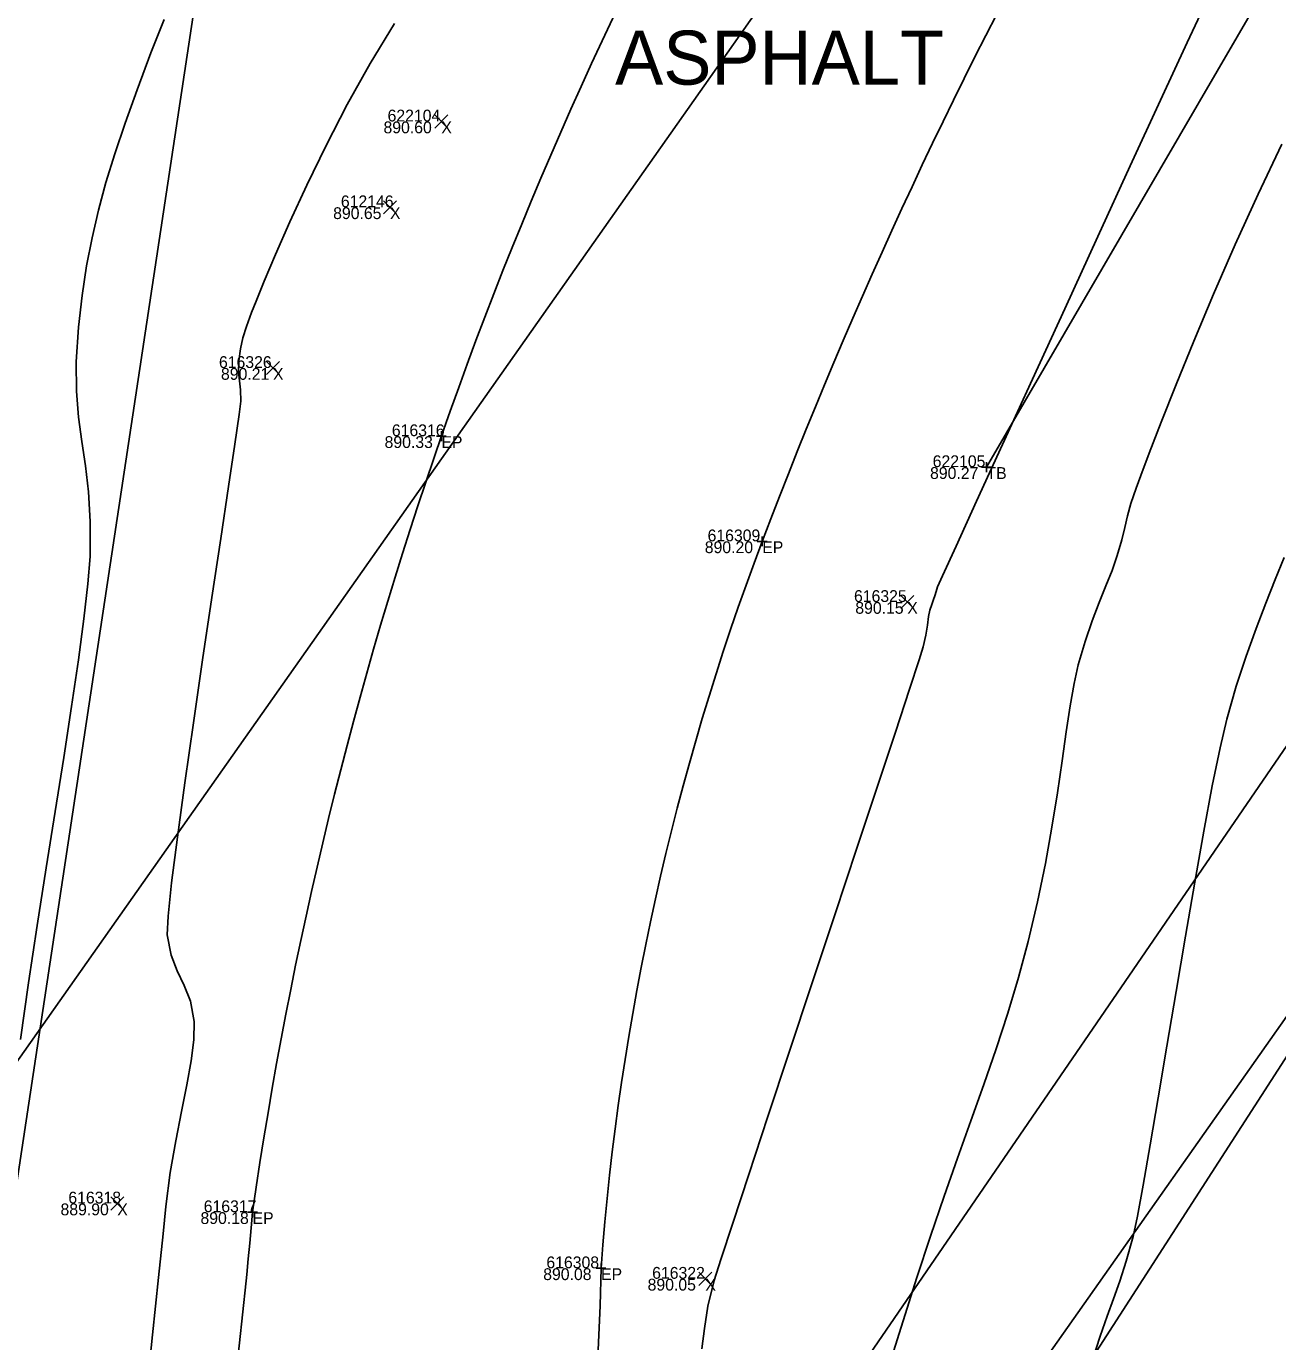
# Model space of a CAD drawing. Extents: x 1957117 to 1971063, y 701601 to 715861.
# Drawn here: x 1964047.59 to 1964084.67, y 707556.37 to 707595.37 of the extents above; entities that cross this region are included whole.
import ezdxf

# ---------------------------------------------------------------- set-up
doc = ezdxf.new("R2010")
doc.units = 0
for name, color, linetype in [('AP_X_Lights', 7, 'Continuous'), ('DT_X_Break_Line', 7, 'Continuous'), ('DT_X_Contour_Major', 7, 'Continuous'), ('DT_X_Contour_Minor', 7, 'Continuous'), ('GE_P_CL_50', 7, 'Continuous'), ('GE_X_CL_20', 7, 'Continuous'), ('PM_P_Cells', 7, 'Continuous'), ('PV_P_Drive', 7, 'Continuous'), ('PV_P_Shoulder', 7, 'Continuous'), ('RS_Raster1', 7, 'Continuous'), ('RW_X_Esmt_RR', 7, 'Continuous'), ('RW_X_Fee_RW', 7, 'Continuous'), ('SC_Scratch1', 7, 'Continuous'), ('SC_Shading5', 7, 'Continuous')]:
    doc.layers.add(name, color=color, linetype=linetype)

msp = doc.modelspace()

# ---------------------------------------------------------------- linework, layer by layer
at = {"layer": 'AP_X_Lights'}
for p, q in [((1964059.691, 707592.354), (1964060.079, 707592.744)), ((1964059.691, 707592.744), (1964060.079, 707592.354)), ((1964058.169, 707589.81), (1964058.557, 707590.2)), ((1964058.169, 707590.2), (1964058.557, 707589.81)), ((1964054.702, 707585.044), (1964055.09, 707585.434)), ((1964054.702, 707585.434), (1964055.09, 707585.044)), ((1964073.499, 707578.106), (1964073.887, 707578.496)), ((1964073.499, 707578.496), (1964073.887, 707578.106)), ((1964050.087, 707560.27), (1964050.475, 707560.66)), ((1964050.087, 707560.66), (1964050.475, 707560.27)), ((1964067.515, 707558.038), (1964067.903, 707558.428)), ((1964067.515, 707558.428), (1964067.903, 707558.038))]:
    msp.add_line(p, q, dxfattribs=at)
at = {"layer": 'DT_X_Break_Line'}
for points in [[(1964076.041, 707582.299), (1964101.146, 707625.442), (1964134.215, 707662.357), (1964154.84, 707709.053), (1964196.268, 707741.532), (1964214.51, 707789.218), (1964229.862, 707807.876), (1964246.545, 707830.012)], [(1964044.458, 707542.304), (1964052.689, 707596.746)]]:
    msp.add_lwpolyline(points, dxfattribs=at)
at = {"layer": 'DT_X_Contour_Major'}
for points in [[(1964067.601, 707556.155), (1964067.682, 707556.756), (1964067.787, 707557.423), (1964067.972, 707558.177), (1964068.17, 707558.803), (1964068.52, 707559.879), (1964068.993, 707561.32), (1964069.562, 707563.04), (1964070.195, 707564.954), (1964070.866, 707566.977), (1964071.544, 707569.022), (1964072.202, 707571.003), (1964072.81, 707572.837), (1964073.339, 707574.436), (1964073.761, 707575.715), (1964074.046, 707576.589), (1964074.166, 707576.972), (1964074.24, 707577.314), (1964074.289, 707577.618), (1964074.326, 707577.871), (1964074.362, 707578.055), (1964074.418, 707578.231), (1964074.473, 707578.373), (1964074.514, 707578.483), (1964074.549, 707578.615), (1964074.588, 707578.746), (1964074.737, 707579.076), (1964075.138, 707579.957), (1964075.746, 707581.289), (1964076.516, 707582.972), (1964077.402, 707584.908), (1964078.359, 707586.996), (1964079.341, 707589.138), (1964080.303, 707591.233), (1964081.2, 707593.182), (1964081.986, 707594.886), (1964082.616, 707596.245)], [(1964067.601, 707556.155), (1964067.682, 707556.756), (1964067.787, 707557.423), (1964067.972, 707558.177), (1964068.17, 707558.803), (1964068.52, 707559.879), (1964068.993, 707561.32), (1964069.562, 707563.04), (1964070.195, 707564.954), (1964070.866, 707566.977), (1964071.544, 707569.022), (1964072.202, 707571.003), (1964072.81, 707572.837), (1964073.339, 707574.436), (1964073.761, 707575.715), (1964074.046, 707576.589), (1964074.166, 707576.972), (1964074.24, 707577.314), (1964074.289, 707577.618), (1964074.326, 707577.871), (1964074.362, 707578.055), (1964074.418, 707578.231), (1964074.473, 707578.373), (1964074.514, 707578.483), (1964074.549, 707578.615), (1964074.588, 707578.746), (1964074.737, 707579.076), (1964075.138, 707579.957), (1964075.746, 707581.289), (1964076.516, 707582.972), (1964077.402, 707584.908), (1964078.359, 707586.996), (1964079.341, 707589.138), (1964080.303, 707591.233), (1964081.2, 707593.182), (1964081.986, 707594.886), (1964082.616, 707596.245)], [(1964058.496, 707595.454), (1964057.778, 707594.27), (1964057.099, 707593.049), (1964056.47, 707591.832), (1964055.899, 707590.658), (1964055.396, 707589.57), (1964054.971, 707588.608), (1964054.634, 707587.811), (1964054.394, 707587.222), (1964054.261, 707586.881), (1964054.113, 707586.473), (1964054.006, 707586.132), (1964053.933, 707585.808), (1964053.883, 707585.451), (1964053.873, 707585.119), (1964053.902, 707584.857), (1964053.936, 707584.594), (1964053.944, 707584.258), (1964053.894, 707583.858), (1964053.768, 707582.984), (1964053.581, 707581.727), (1964053.348, 707580.18), (1964053.086, 707578.435), (1964052.811, 707576.585), (1964052.538, 707574.721), (1964052.283, 707572.936), (1964052.063, 707571.323), (1964051.892, 707569.973), (1964051.788, 707568.98), (1964051.765, 707568.434), (1964051.876, 707567.831), (1964052.061, 707567.36), (1964052.269, 707566.933), (1964052.452, 707566.462), (1964052.558, 707565.859), (1964052.553, 707565.318), (1964052.475, 707564.691), (1964052.345, 707563.982), (1964052.185, 707563.194), (1964052.014, 707562.327), (1964051.853, 707561.386), (1964051.722, 707560.372), (1964051.637, 707559.57), (1964051.5, 707558.273), (1964051.322, 707556.568), (1964051.118, 707554.543)], [(1964058.496, 707595.454), (1964057.778, 707594.27), (1964057.099, 707593.049), (1964056.47, 707591.832), (1964055.899, 707590.658), (1964055.396, 707589.57), (1964054.971, 707588.608), (1964054.634, 707587.811), (1964054.394, 707587.222), (1964054.261, 707586.881), (1964054.113, 707586.473), (1964054.006, 707586.132), (1964053.933, 707585.808), (1964053.883, 707585.451), (1964053.873, 707585.119), (1964053.902, 707584.857), (1964053.936, 707584.594), (1964053.944, 707584.258), (1964053.894, 707583.858), (1964053.768, 707582.984), (1964053.581, 707581.727), (1964053.348, 707580.18), (1964053.086, 707578.435), (1964052.811, 707576.585), (1964052.538, 707574.721), (1964052.283, 707572.936), (1964052.063, 707571.323), (1964051.892, 707569.973), (1964051.788, 707568.98), (1964051.765, 707568.434), (1964051.876, 707567.831), (1964052.061, 707567.36), (1964052.269, 707566.933), (1964052.452, 707566.462), (1964052.558, 707565.859), (1964052.553, 707565.318), (1964052.475, 707564.691), (1964052.345, 707563.982), (1964052.185, 707563.194), (1964052.014, 707562.327), (1964051.853, 707561.386), (1964051.722, 707560.372), (1964051.637, 707559.57), (1964051.5, 707558.273), (1964051.322, 707556.568), (1964051.118, 707554.543)]]:
    msp.add_lwpolyline(points, dxfattribs=at)
at = {"layer": 'DT_X_Contour_Minor'}
for points in [[(1964051.673, 707595.573), (1964051.279, 707594.589), (1964050.872, 707593.49), (1964050.517, 707592.498), (1964050.21, 707591.589), (1964049.946, 707590.737), (1964049.722, 707589.916), (1964049.533, 707589.102), (1964049.373, 707588.269), (1964049.24, 707587.392), (1964049.128, 707586.446), (1964049.059, 707585.425), (1964049.07, 707584.555), (1964049.135, 707583.784), (1964049.233, 707583.063), (1964049.34, 707582.34), (1964049.431, 707581.564), (1964049.483, 707580.685), (1964049.474, 707579.653), (1964049.413, 707578.839), (1964049.295, 707577.805), (1964049.13, 707576.581), (1964048.927, 707575.199), (1964048.694, 707573.69), (1964048.442, 707572.085), (1964048.178, 707570.415), (1964047.912, 707568.711), (1964047.654, 707567.004), (1964047.412, 707565.325)], [(1964051.673, 707595.573), (1964051.279, 707594.589), (1964050.872, 707593.49), (1964050.517, 707592.498), (1964050.21, 707591.589), (1964049.946, 707590.737), (1964049.722, 707589.916), (1964049.533, 707589.102), (1964049.373, 707588.269), (1964049.24, 707587.392), (1964049.128, 707586.446), (1964049.059, 707585.425), (1964049.07, 707584.555), (1964049.135, 707583.784), (1964049.233, 707583.063), (1964049.34, 707582.34), (1964049.431, 707581.564), (1964049.483, 707580.685), (1964049.474, 707579.653), (1964049.413, 707578.839), (1964049.295, 707577.805), (1964049.13, 707576.581), (1964048.927, 707575.199), (1964048.694, 707573.69), (1964048.442, 707572.085), (1964048.178, 707570.415), (1964047.912, 707568.711), (1964047.654, 707567.004), (1964047.412, 707565.325)], [(1964073.23, 707555.886), (1964073.572, 707556.99), (1964073.972, 707558.275), (1964074.378, 707559.501), (1964074.783, 707560.678), (1964075.185, 707561.812), (1964075.579, 707562.914), (1964075.96, 707563.992), (1964076.325, 707565.054), (1964076.669, 707566.108), (1964076.987, 707567.165), (1964077.276, 707568.231), (1964077.554, 707569.407), (1964077.785, 707570.542), (1964077.978, 707571.624), (1964078.141, 707572.644), (1964078.28, 707573.59), (1964078.404, 707574.453), (1964078.521, 707575.223), (1964078.638, 707575.888), (1964078.762, 707576.439), (1964078.964, 707577.129), (1964079.173, 707577.738), (1964079.381, 707578.282), (1964079.58, 707578.776), (1964079.761, 707579.236), (1964079.915, 707579.679), (1964080.05, 707580.14), (1964080.141, 707580.512), (1964080.22, 707580.852), (1964080.32, 707581.22), (1964080.473, 707581.674), (1964080.613, 707582.05), (1964080.866, 707582.718), (1964081.22, 707583.634), (1964081.664, 707584.753), (1964082.184, 707586.033), (1964082.77, 707587.43), (1964083.408, 707588.899), (1964084.087, 707590.397), (1964084.795, 707591.88)], [(1964073.23, 707555.886), (1964073.572, 707556.99), (1964073.972, 707558.275), (1964074.378, 707559.501), (1964074.783, 707560.678), (1964075.185, 707561.812), (1964075.579, 707562.914), (1964075.96, 707563.992), (1964076.325, 707565.054), (1964076.669, 707566.108), (1964076.987, 707567.165), (1964077.276, 707568.231), (1964077.554, 707569.407), (1964077.785, 707570.542), (1964077.978, 707571.624), (1964078.141, 707572.644), (1964078.28, 707573.59), (1964078.404, 707574.453), (1964078.521, 707575.223), (1964078.638, 707575.888), (1964078.762, 707576.439), (1964078.964, 707577.129), (1964079.173, 707577.738), (1964079.381, 707578.282), (1964079.58, 707578.776), (1964079.761, 707579.236), (1964079.915, 707579.679), (1964080.05, 707580.14), (1964080.141, 707580.512), (1964080.22, 707580.852), (1964080.32, 707581.22), (1964080.473, 707581.674), (1964080.613, 707582.05), (1964080.866, 707582.718), (1964081.22, 707583.634), (1964081.664, 707584.753), (1964082.184, 707586.033), (1964082.77, 707587.43), (1964083.408, 707588.899), (1964084.087, 707590.397), (1964084.795, 707591.88)], [(1964084.864, 707579.624), (1964084.6, 707578.964), (1964084.319, 707578.265), (1964084.029, 707577.513), (1964083.734, 707576.697), (1964083.443, 707575.804), (1964083.162, 707574.823), (1964082.961, 707573.976), (1964082.731, 707572.849), (1964082.479, 707571.503), (1964082.211, 707569.997), (1964081.935, 707568.393), (1964081.658, 707566.751), (1964081.388, 707565.132), (1964081.131, 707563.595), (1964080.895, 707562.202), (1964080.688, 707561.013), (1964080.516, 707560.089), (1964080.386, 707559.49), (1964080.184, 707558.753), (1964079.994, 707558.16), (1964079.806, 707557.64), (1964079.613, 707557.122), (1964079.405, 707556.533), (1964079.171, 707555.803)], [(1964084.864, 707579.624), (1964084.6, 707578.964), (1964084.319, 707578.265), (1964084.029, 707577.513), (1964083.734, 707576.697), (1964083.443, 707575.804), (1964083.162, 707574.823), (1964082.961, 707573.976), (1964082.731, 707572.849), (1964082.479, 707571.503), (1964082.211, 707569.997), (1964081.935, 707568.393), (1964081.658, 707566.751), (1964081.388, 707565.132), (1964081.131, 707563.595), (1964080.895, 707562.202), (1964080.688, 707561.013), (1964080.516, 707560.089), (1964080.386, 707559.49), (1964080.184, 707558.753), (1964079.994, 707558.16), (1964079.806, 707557.64), (1964079.613, 707557.122), (1964079.405, 707556.533), (1964079.171, 707555.803)]]:
    msp.add_lwpolyline(points, dxfattribs=at)
at = {"layer": 'GE_P_CL_50'}
msp.add_lwpolyline([(1963809.22, 707159.242), (1963930.41, 707325.263), (1964096.946, 707583.449), (1964164.227, 707651.079), (1964201.876, 707617.583)], dxfattribs=at)
at = {"layer": 'GE_X_CL_20'}
msp.add_lwpolyline([(1964578.061, 708318.542), (1963713.717, 707090.878)], dxfattribs=at)
at = {"layer": 'PM_P_Cells'}
for centre, radius, start, end in [((1964212.552, 707525.838), 153.095, 142.1628, 159.24182), ((1964176.375, 707542.697), 123.334, 149.75863, 171.83782), ((1964141.225, 707552.873), 76.817, 159.24182, 175.76643), ((1963847.764, 707578.695), 207.352, 346.68986, 354.88457), ((1963947.376, 707561.277), 117.274, 324.4534, 358.66462)]:
    msp.add_arc(centre, radius, start, end, dxfattribs=at)
at = {"layer": 'PV_P_Drive'}
for p, q in [((1964059.887, 707583.363), (1964059.887, 707583.071)), ((1964059.741, 707583.217), (1964060.033, 707583.217)), ((1964059.887, 707583.217), (1964059.887, 707583.217)), ((1964075.895, 707582.299), (1964076.187, 707582.299)), ((1964076.041, 707582.445), (1964076.041, 707582.153)), ((1964076.041, 707582.299), (1964076.041, 707582.299)), ((1964069.395, 707580.245), (1964069.395, 707579.953)), ((1964069.249, 707580.099), (1964069.541, 707580.099)), ((1964069.395, 707580.099), (1964069.395, 707580.099)), ((1964054.29, 707560.353), (1964054.29, 707560.061)), ((1964054.144, 707560.207), (1964054.436, 707560.207)), ((1964054.29, 707560.207), (1964054.29, 707560.207)), ((1964064.618, 707558.69), (1964064.618, 707558.398)), ((1964064.472, 707558.544), (1964064.764, 707558.544)), ((1964064.618, 707558.544), (1964064.618, 707558.544))]:
    msp.add_line(p, q, dxfattribs=at)
at = {"layer": 'RW_X_Esmt_RR'}
msp.add_lwpolyline([(1963738.247, 707073.608), (1964602.591, 708301.271)], dxfattribs=at)
at = {"layer": 'RW_X_Fee_RW'}
msp.add_lwpolyline([(1963881.046, 707276.431), (1964172.578, 707701.964), (1964668.324, 708419.582), (1964735.207, 708501.875), (1964966.496, 708718.802), (1965107.468, 708816.338), (1965585.552, 709094.216), (1966091.861, 709326.705), (1966247.281, 709386.816), (1966633.174, 709551.737), (1966943.202, 709670.565), (1967172.032, 709812.662), (1967935.697, 710373.174), (1968346.714, 710683.963), (1968484.345, 710796.182), (1968743.632, 711067.038), (1968903.937, 711275.819), (1969041.222, 711501.316), (1969638.166, 712572.015), (1970019.077, 713196.718)], dxfattribs=at)
at = {"layer": 'SC_Shading5'}
for points in [[(1963589.678, 706586.994), (1963626.625, 706689.548), (1963651.76, 706746.832), (1963668.09, 706778.596), (1963682.768, 706805.402), (1963734.424, 706911.594), (1963826.849, 707116.717), (1963877.258, 707215.645), (1963964.981, 707354.472), (1964070.526, 707509.355), (1964132.574, 707601.994), (1964163.9, 707642.169), (1964191.2, 707685.167), (1964278.98, 707807.131), (1964326.11, 707874.364), (1964396.427, 707968.962), (1964508.519, 708133.679), (1964655.588, 708336.552), (1964745.319, 708429.172), (1964840.327, 708522.317), (1964988.178, 708660.245), (1965089.796, 708739.041), (1965251.743, 708835.216), (1965415.807, 708922.048), (1965866.2, 709149.38), (1966173.543, 709294.131), (1966283.627, 709338.196), (1966534.003, 709419.214), (1966689.084, 709471.266), (1967008.468, 709641.817), (1967166.677, 709750.124), (1967422.113, 709931.083), (1967818.707, 710198.831), (1968187.021, 710459.852), (1968360.589, 710592.493), (1968496.543, 710707.847), (1968606.427, 710809.378), (1968733.391, 710937.091), (1968807.28, 711025.4), (1968843.008, 711077.094), (1968863.233, 711106.099), (1968909.747, 711171.311), (1968974.133, 711279.559), (1969130.932, 711546.915), (1969247.433, 711744.686), (1969402.714, 712016.424), (1969505.287, 712191.789), (1969666.311, 712460.805), (1969771.586, 712639.896), (1969880.058, 712820.917), (1969964.994, 712955.706), (1969990.005, 713000.084), (1970030.065, 713068.479)], [(1963609.915, 706579.703), (1963646.615, 706681.572), (1963671.193, 706737.585), (1963687.092, 706768.511), (1963701.884, 706795.526), (1963753.906, 706902.469), (1963846.249, 707107.41), (1963895.973, 707204.994), (1963982.966, 707342.667), (1964088.35, 707497.312), (1964150.015, 707589.379), (1964181.502, 707629.761), (1964209.024, 707673.109), (1964296.517, 707794.674), (1964343.552, 707861.772), (1964413.958, 707956.489), (1964526.123, 708121.313), (1964672.104, 708322.686), (1964760.576, 708414.006), (1964855.195, 708506.77), (1965002.134, 708643.847), (1965101.925, 708721.226), (1965262.272, 708816.451), (1965425.685, 708902.939), (1965875.63, 709130.044), (1966182.13, 709274.398), (1966290.944, 709317.954), (1966540.737, 709398.785), (1966697.632, 709451.445), (1967019.644, 709623.399), (1967178.971, 709732.471), (1967434.35, 709913.39), (1967830.945, 710181.14), (1968199.774, 710442.525), (1968374.086, 710575.735), (1968510.806, 710691.739), (1968621.36, 710793.889), (1968749.296, 710922.58), (1968824.413, 711012.355), (1968860.678, 711064.827), (1968880.812, 711093.701), (1968927.778, 711159.547), (1968992.655, 711268.62), (1969149.476, 711536.015), (1969266.039, 711733.891), (1969421.336, 712005.657), (1969523.8, 712180.835), (1969684.812, 712449.831), (1969790.084, 712628.917), (1969898.385, 712809.653), (1969983.474, 712944.685), (1970008.657, 712989.367), (1970048.626, 713057.607)]]:
    msp.add_spline(points, degree=3, dxfattribs=at)

# ---------------------------------------------------------------- texts
at = {"layer": 'DT_X_Break_Line'}
msp.add_text('ASPHALT', height=1.6, dxfattribs=at).set_placement((1964065.034, 707593.642))
at = {"layer": 'PV_P_Shoulder'}
for s, p in [('890.60', (1964058.171, 707592.199)), ('890.65', (1964056.679, 707589.655)), ('890.21', (1964053.355, 707584.889)), ('890.33', (1964058.203, 707582.867)), ('890.27', (1964074.368, 707581.949)), ('890.20', (1964067.692, 707579.749)), ('890.15', (1964072.153, 707577.951)), ('889.90', (1964048.6, 707560.115)), ('890.18', (1964052.747, 707559.857)), ('890.08', (1964062.904, 707558.194)), ('890.05', (1964065.998, 707557.883))]:
    msp.add_text(s, height=0.35, dxfattribs=at).set_placement(p)
at = {"layer": 'RS_Raster1'}
for s, p in [('622104', (1964058.292, 707592.549)), ('612146', (1964056.908, 707590.005)), ('616326', (1964053.295, 707585.239)), ('616316', (1964058.419, 707583.217)), ('622105', (1964074.446, 707582.299)), ('616309', (1964067.775, 707580.099)), ('616325', (1964072.114, 707578.301)), ('616318', (1964048.832, 707560.465)), ('616317', (1964052.844, 707560.207)), ('616308', (1964062.998, 707558.544)), ('616322', (1964066.133, 707558.233))]:
    msp.add_text(s, height=0.35, dxfattribs=at).set_placement(p)
at = {"layer": 'SC_Scratch1'}
for s, p in [('X', (1964059.885, 707592.199)), ('X', (1964058.363, 707589.655)), ('X', (1964054.896, 707584.889)), ('EP', (1964059.887, 707582.867)), ('TB', (1964076.041, 707581.949)), ('EP', (1964069.395, 707579.749)), ('X', (1964073.693, 707577.951)), ('X', (1964050.281, 707560.115)), ('EP', (1964054.29, 707559.857)), ('EP', (1964064.618, 707558.194)), ('X', (1964067.709, 707557.883))]:
    msp.add_text(s, height=0.35, dxfattribs=at).set_placement(p)

doc.saveas('drawing.dxf')
